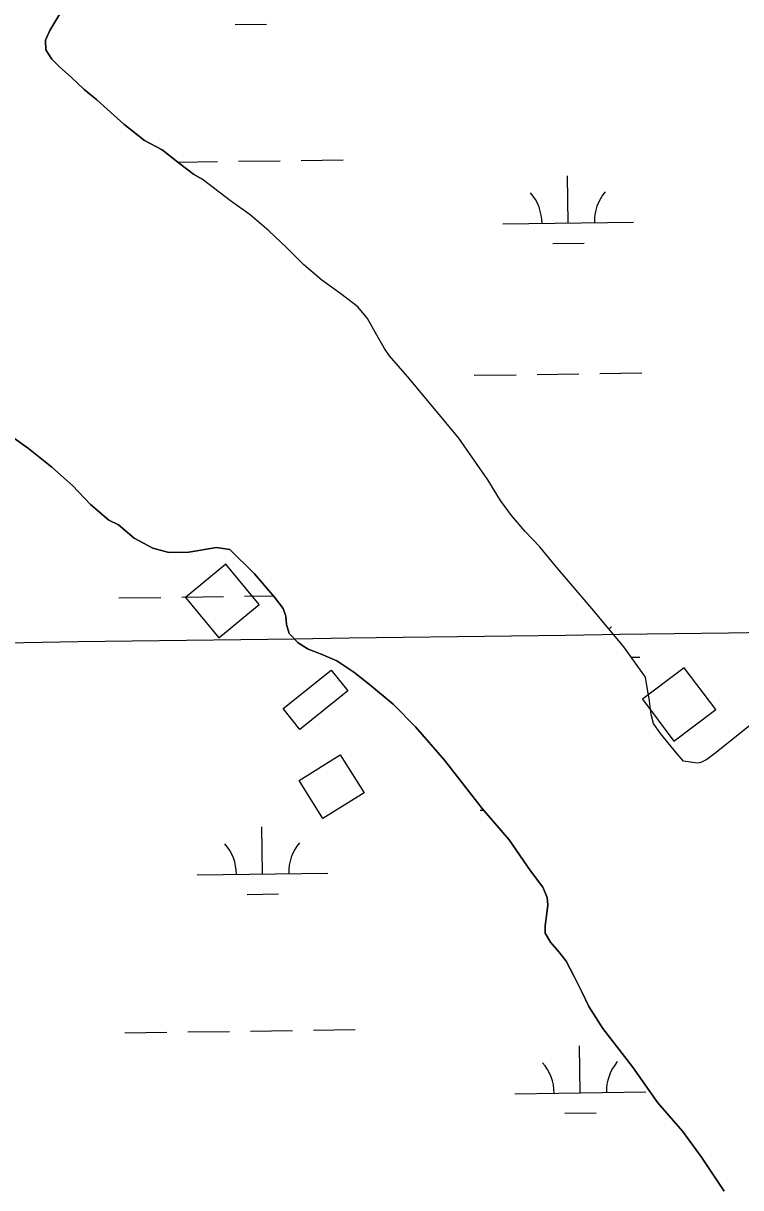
# Model space of a CAD drawing. Extents: x 3767014 to 3805179, y 361544 to 387384.
# Drawn here: x 3778209 to 3778758, y 372704 to 373595 of the extents above; entities that cross this region are included whole.
import ezdxf

# ---------------------------------------------------------------- set-up
doc = ezdxf.new("R2010")
doc.units = 0
for name, color, linetype in [('V-BLDG-OTLN', 7, 'Continuous'), ('V-GRID-MAJR', 7, 'Continuous'), ('V-TOPO-SHOR', 7, 'Continuous'), ('V-WETL-SWMP', 7, 'Continuous')]:
    doc.layers.add(name, color=color, linetype=linetype)

msp = doc.modelspace()

# ---------------------------------------------------------------- linework, layer by layer
at = {"layer": 'V-BLDG-OTLN'}
for points in [[(3778389.549, 373150.077), (3778363.991, 373180.847), (3778333.221, 373155.289), (3778358.779, 373124.519)], [(3778682.44, 373077.488), (3778706.536, 373045.56), (3778738.463, 373069.655), (3778714.368, 373101.584)], [(3778407.958, 373070.337), (3778444.523, 373099.777), (3778457.292, 373083.915), (3778420.729, 373054.475)], [(3778451.535, 373035.038), (3778469.773, 373005.817), (3778438.35, 372986.205), (3778420.113, 373015.428)]]:
    msp.add_lwpolyline(points, close=True, dxfattribs=at)
at = {"layer": 'V-GRID-MAJR'}
msp.add_spline([(3771169.95, 373025.6), (3773820.257, 373061.356), (3779120.863, 373133.445), (3784421.458, 373206.305), (3789722.043, 373279.937), (3795022.617, 373354.339), (3800323.181, 373429.512), (3802973.458, 373467.388)], degree=3, dxfattribs=at)
at = {"layer": 'V-TOPO-SHOR'}
for points in [[(3778309.826, 373718.588), (3778300.301, 373707.38), (3778287.57, 373690.35), (3778279.213, 373678.736), (3778273.63, 373670.21), (3778268.817, 373660.894), (3778263.209, 373650.416), (3778259.97, 373641.862), (3778254.741, 373630.596), (3778245.947, 373615.469), (3778242.349, 373609.264), (3778236.368, 373600.353), (3778229.577, 373589.11), (3778226.356, 373581.727), (3778226.649, 373574.296), (3778231.244, 373567.202)], [(3778231.244, 373567.202), (3778237.03, 373561.265), (3778245.914, 373553.331), (3778255.951, 373543.82), (3778265.618, 373535.878), (3778273.341, 373528.743), (3778286.086, 373517.241), (3778301.947, 373504.918), (3778315.532, 373497.705), (3778328.684, 373487.373), (3778339.518, 373479.023), (3778346.115, 373475.421)], [(3778713.866, 373030.237), (3778709.094, 373035.644), (3778696.22, 373051.258), (3778690.818, 373059.069), (3778689.142, 373065.733), (3778687.549, 373077.998), (3778686.666, 373083.338), (3778684.884, 373094.528), (3778668.287, 373117.558), (3778643.894, 373146.996), (3778615.615, 373180.038), (3778604.036, 373194.024), (3778592.88, 373205.931), (3778582.372, 373218.141), (3778574.067, 373229.495), (3778564.448, 373245.345), (3778542.188, 373277.275), (3778522.269, 373301.185), (3778502.967, 373324.287), (3778489.206, 373340.081), (3778485.376, 373345.91), (3778479.429, 373356.09), (3778472.435, 373368.845), (3778465.021, 373377.631), (3778451.904, 373387.521), (3778437.369, 373397.923), (3778423.83, 373409.891), (3778410.79, 373422.802), (3778396.96, 373435.893), (3778382.628, 373448.039), (3778367.623, 373458.74), (3778346.115, 373475.421)], [(3778282.074, 373210.897), (3778274.697, 373214.512), (3778260.783, 373226.419), (3778246.905, 373241.06), (3778231.064, 373254.946), (3778213.273, 373269.249), (3778198.949, 373279.597), (3778180.374, 373293.52), (3778165.272, 373304.268), (3778148.634, 373316.992), (3778131.24, 373331.68), (3778116.544, 373343.597), (3778099.171, 373359.846), (3778080.225, 373375.337), (3778061.279, 373390.826), (3778045.026, 373403.155), (3778028.752, 373413.92), (3778016.704, 373419.158), (3778001.141, 373424.442), (3777990.637, 373428.098), (3777980.905, 373430.961), (3777972.33, 373432.636)], [(3778744.819, 372701.322), (3778727.663, 372727.393), (3778713.208, 372747.185), (3778694.346, 372768.841), (3778674.839, 372796.403), (3778652.194, 372825.638), (3778641.487, 372842.626), (3778636.505, 372853.101), (3778630.297, 372865.516), (3778624.071, 372877.139), (3778618.683, 372884.28), (3778612.187, 372891.612), (3778608.232, 372898.717), (3778608.052, 372904.133), (3778609.416, 372913.808), (3778610.061, 372920.319), (3778609.727, 372925.898), (3778606.428, 372933.782), (3778596.88, 372946.285), (3778580.586, 372970.038), (3778560.065, 372994.061), (3778531.09, 373030.942), (3778509.144, 373056.496), (3778492.076, 373073.651), (3778474.004, 373088.918), (3778461.988, 373098.3), (3778448.838, 373106.916), (3778436.562, 373112.327), (3778427.105, 373115.911), (3778419.269, 373120.73), (3778412.449, 373127.908), (3778410.393, 373134.646), (3778409.926, 373141.185), (3778408.001, 373146.805), (3778401.382, 373155.573), (3778386.079, 373173.316), (3778367.139, 373191.949), (3778356.991, 373193.483), (3778335.729, 373189.893), (3778320.605, 373189.805), (3778308.429, 373192.983), (3778294.147, 373200.831), (3778282.074, 373210.897)], [(3778765.615, 373058.102), (3778749.206, 373045.153), (3778738.798, 373036.666), (3778731.661, 373031.437), (3778726.981, 373029.01), (3778724.583, 373028.595), (3778713.866, 373030.237)]]:
    msp.add_lwpolyline(points, dxfattribs=at)
at = {"layer": 'V-WETL-SWMP'}
for p, q in [((3778371.14, 373593.586), (3778395.138, 373593.92)), ((3778327.467, 373488.33), (3778357.751, 373488.75)), ((3778373.749, 373488.973), (3778405.746, 373489.417)), ((3778421.745, 373489.639), (3778453.742, 373490.084)), ((3778625.746, 373441.726), (3778625.246, 373477.723)), ((3778575.751, 373441.032), (3778675.741, 373442.421)), ((3778613.961, 373426.13), (3778637.959, 373426.463)), ((3778553.948, 373325.286), (3778585.945, 373325.73)), ((3778601.944, 373325.953), (3778633.941, 373326.397)), ((3778649.939, 373326.619), (3778681.936, 373327.064)), ((3778282.379, 373154.996), (3778314.376, 373155.441)), ((3778330.374, 373155.663), (3778362.371, 373156.107)), ((3778378.369, 373156.33), (3778400.464, 373156.637)), ((3778673.958, 373109.689), (3778680.362, 373109.778)), ((3778558.568, 372992.643), (3778561.246, 372992.68)), ((3778392.165, 372943.897), (3778391.665, 372979.893)), ((3778342.17, 372943.202), (3778442.161, 372944.591)), ((3778380.381, 372928.301), (3778404.379, 372928.634)), ((3778430.986, 372824.353), (3778462.983, 372824.798)), ((3778287, 372822.353), (3778318.996, 372822.798)), ((3778334.995, 372823.02), (3778366.992, 372823.464)), ((3778382.99, 372823.687), (3778414.987, 372824.131)), ((3778634.987, 372776.44), (3778634.487, 372812.437)), ((3778584.992, 372775.746), (3778684.982, 372777.135)), ((3778623.202, 372760.844), (3778647.2, 372761.178))]:
    msp.add_line(p, q, dxfattribs=at)
for points in [[(3778765.615, 373058.102), (3778749.205, 373045.153), (3778738.799, 373036.666), (3778731.661, 373031.438), (3778726.982, 373029.011), (3778724.583, 373028.595), (3778713.866, 373030.238), (3778709.093, 373035.644), (3778696.22, 373051.257), (3778690.818, 373059.068), (3778689.143, 373065.733), (3778687.548, 373077.999), (3778686.667, 373083.338), (3778684.885, 373094.527), (3778668.287, 373117.557), (3778643.894, 373146.996), (3778615.614, 373180.037), (3778604.036, 373194.024), (3778592.881, 373205.931), (3778582.371, 373218.14), (3778574.068, 373229.496), (3778564.447, 373245.344), (3778542.188, 373277.274), (3778522.269, 373301.186), (3778502.966, 373324.286), (3778489.206, 373340.081), (3778485.376, 373345.91), (3778479.43, 373356.091), (3778472.436, 373368.846), (3778465.022, 373377.632), (3778451.905, 373387.521), (3778437.369, 373397.923), (3778423.829, 373409.891), (3778410.79, 373422.802), (3778396.96, 373435.892), (3778382.628, 373448.04), (3778367.622, 373458.741), (3778346.114, 373475.42), (3778339.517, 373479.024), (3778328.684, 373487.373), (3778315.532, 373497.706), (3778301.948, 373504.918), (3778286.086, 373517.241), (3778273.34, 373528.742), (3778265.617, 373535.877), (3778255.951, 373543.82), (3778245.914, 373553.331), (3778237.029, 373561.264), (3778231.245, 373567.202), (3778226.648, 373574.296), (3778226.355, 373581.726), (3778229.578, 373589.109), (3778236.369, 373600.353)], [(3778198.95, 373279.597), (3778213.274, 373269.248), (3778231.064, 373254.946), (3778246.905, 373241.06), (3778260.783, 373226.419), (3778274.696, 373214.512), (3778282.074, 373210.898), (3778294.147, 373200.832), (3778308.43, 373192.983), (3778320.605, 373189.805), (3778335.729, 373189.893), (3778356.992, 373193.484), (3778367.14, 373191.95), (3778386.08, 373173.316), (3778401.382, 373155.572), (3778408.001, 373146.806), (3778409.926, 373141.185), (3778410.394, 373134.647), (3778412.45, 373127.909), (3778419.269, 373120.729), (3778427.104, 373115.912), (3778436.562, 373112.326), (3778448.839, 373106.916), (3778461.988, 373098.3), (3778474.003, 373088.918), (3778492.075, 373073.65), (3778509.143, 373056.497), (3778531.089, 373030.941), (3778560.065, 372994.062), (3778580.586, 372970.039), (3778596.88, 372946.285), (3778606.427, 372933.782), (3778609.726, 372925.898), (3778610.06, 372920.318), (3778609.415, 372913.808), (3778608.052, 372904.133), (3778608.231, 372898.717), (3778612.187, 372891.611), (3778618.683, 372884.281), (3778624.071, 372877.138), (3778630.298, 372865.517), (3778636.505, 372853.101), (3778641.488, 372842.626), (3778652.194, 372825.637), (3778674.84, 372796.402), (3778694.347, 372768.84), (3778713.209, 372747.184), (3778727.663, 372727.393), (3778744.82, 372701.323)]]:
    msp.add_lwpolyline(points, dxfattribs=at)
for centre, start, end in [((3778570.502, 373441.434), 0.024037, 41.567695), ((3778680.977, 373442.968), 140.024034, 181.567693), ((3778685.598, 373110.325), 140.024034, 143.960979), ((3778447.396, 372945.139), 140.024034, 181.567693), ((3778336.921, 372943.604), 0.024037, 41.567696), ((3778579.743, 372776.148), 0.024037, 41.567696), ((3778690.218, 372777.682), 140.024034, 181.567693)]:
    msp.add_arc(centre, 35.246, start, end, dxfattribs=at)

doc.saveas('drawing.dxf')
